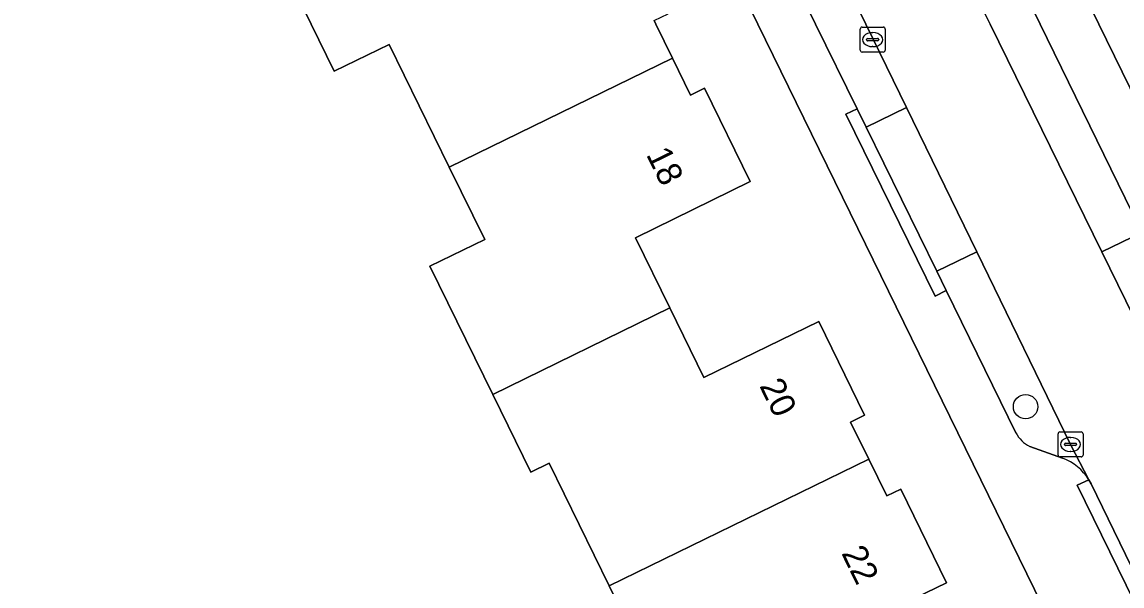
# Model space of a CAD drawing. Extents: x 160455 to 162082, y 388339 to 389736.
# Drawn here: x 160753.79 to 160797.83, y 388727.48 to 388750.08 of the extents above; entities that cross this region are included whole.
import ezdxf

# ---------------------------------------------------------------- set-up
doc = ezdxf.new("R2010")
doc.units = 0
for name, color, linetype in [('IMGEO_Boom', 7, 'Continuous'), ('IMGEO_Erf', 7, 'Continuous'), ('IMGEO_Kolk', 7, 'Continuous'), ('IMGEO_Pand', 7, 'Continuous'), ('IMGEO_Pand_nummerreeks', 7, 'Continuous'), ('IMGEO_Parkeervlak_open', 7, 'Continuous'), ('IMGEO_Rijbaan_lokaal_gesloten', 7, 'Continuous'), ('IMGEO_Voetpad_open', 7, 'Continuous')]:
    doc.layers.add(name, color=color, linetype=linetype)

msp = doc.modelspace()

# ---------------------------------------------------------------- linework, layer by layer
at = {"layer": 'IMGEO_Boom'}
msp.add_circle((160793.964, 388734.664), 0.489, dxfattribs=at)
at = {"layer": 'IMGEO_Erf'}
for points in [[(160762.403, 388820.913), (160762.283, 388820.813), (160769.045, 388806.982), (160773.503, 388797.864), (160796.902, 388750), (160806.284, 388730.808)], [(160798.94, 388717.887), (160783.242, 388750), (160751.22, 388815.507)], [(160778.747, 388724.517), (160777.293, 388727.489), (160774.889, 388732.4), (160774.153, 388732.04), (160772.633, 388735.146), (160770.115, 388740.29), (160772.314, 388741.367), (160770.895, 388744.266), (160768.487, 388749.186), (160766.288, 388748.11), (160765.363, 388750), (160764.763, 388751.225), (160762.25, 388756.361), (160760.825, 388759.272), (160758.418, 388764.189), (160756.893, 388767.305), (160755.369, 388770.42), (160752.96, 388775.341)], [(160779.097, 388750.136), (160779.163, 388750), (160779.827, 388748.636), (160780.549, 388747.152), (160781.115, 388747.429), (160782.945, 388743.685), (160778.345, 388741.436), (160779.718, 388738.629), (160781.088, 388735.83), (160785.69, 388738.074), (160787.518, 388734.323), (160786.952, 388734.047), (160787.684, 388732.561), (160788.41, 388731.087), (160788.977, 388731.362), (160790.804, 388727.605), (160786.199, 388725.366)]]:
    msp.add_lwpolyline(points, dxfattribs=at)
at = {"layer": 'IMGEO_Kolk'}
for p, q in [((160787.418, 388749.875), (160788.27, 388749.875)), ((160787.343, 388748.949), (160787.343, 388749.801)), ((160787.645, 388749.418), (160788.043, 388749.418)), ((160787.831, 388749.655), (160787.856, 388749.655)), ((160788.344, 388749.801), (160788.344, 388748.949)), ((160787.602, 388749.369), (160787.602, 388749.381)), ((160788.04, 388749.332), (160787.642, 388749.332)), ((160787.854, 388749.095), (160787.829, 388749.095)), ((160788.086, 388749.381), (160788.086, 388749.369)), ((160788.27, 388748.875), (160787.418, 388748.875)), ((160795.265, 388732.726), (160795.265, 388733.578)), ((160795.34, 388733.652), (160796.192, 388733.652)), ((160796.266, 388733.578), (160796.266, 388732.726)), ((160795.524, 388733.146), (160795.524, 388733.158)), ((160795.962, 388733.109), (160795.564, 388733.109)), ((160795.567, 388733.195), (160795.965, 388733.195)), ((160795.753, 388733.432), (160795.778, 388733.432)), ((160796.008, 388733.158), (160796.008, 388733.146)), ((160795.776, 388732.872), (160795.751, 388732.872)), ((160796.192, 388732.652), (160795.34, 388732.652))]:
    msp.add_line(p, q, dxfattribs=at)
for points in [[(160787.418, 388749.875), (160788.27, 388749.875)], [(160787.343, 388748.949), (160787.343, 388749.801)], [(160788.344, 388749.801), (160788.344, 388748.949)], [(160788.27, 388748.875), (160787.418, 388748.875)], [(160795.265, 388732.726), (160795.265, 388733.578)], [(160795.34, 388733.652), (160796.192, 388733.652)], [(160796.266, 388733.578), (160796.266, 388732.726)], [(160796.192, 388732.652), (160795.34, 388732.652)]]:
    msp.add_lwpolyline(points, dxfattribs=at)
for centre, radius, start, end in [((160787.42, 388749.799), 0.0765, 91.552, 178.448), ((160787.42, 388749.799), 0.0765, 91.552, 178.448), ((160788.268, 388749.799), 0.0765, 1.552, 88.448), ((160788.268, 388749.799), 0.0765, 1.552, 88.448), ((160787.642, 388749.378), 0.0403, 85.8775, 175.7526), ((160788.047, 388749.38), 0.0386, 1.7309, 96.639), ((160787.639, 388749.368), 0.0366, 178.938, 274.7102), ((160788.043, 388749.375), 0.043, 264.8664, 352.4533), ((160787.42, 388748.951), 0.0765, 181.552, 268.448), ((160787.42, 388748.951), 0.0765, 181.552, 268.448), ((160788.268, 388748.951), 0.0765, 271.552, 358.448), ((160788.268, 388748.951), 0.0765, 271.552, 358.448), ((160795.342, 388733.576), 0.0765, 91.552, 178.448), ((160795.342, 388733.576), 0.0765, 91.552, 178.448), ((160796.19, 388733.576), 0.0765, 1.552, 88.448), ((160796.19, 388733.576), 0.0765, 1.552, 88.448), ((160795.564, 388733.155), 0.0403, 85.8775, 175.7526), ((160795.561, 388733.145), 0.0366, 178.938, 274.7102), ((160795.965, 388733.152), 0.043, 264.8664, 352.4533), ((160795.969, 388733.157), 0.0386, 1.7309, 96.639), ((160795.342, 388732.728), 0.0765, 181.552, 268.448), ((160795.342, 388732.728), 0.0765, 181.552, 268.448), ((160796.19, 388732.728), 0.0765, 271.552, 358.448), ((160796.19, 388732.728), 0.0765, 271.552, 358.448)]:
    msp.add_arc(centre, radius, start, end, dxfattribs=at)
for centre, major_axis, ratio, start_param, end_param in [((160787.83, 388749.375), (-0.387, 0.002), 0.722429, 4.712389, 7.853982), ((160787.855, 388749.375), (-0.39, 0.002), 0.717154, 1.570796, 4.712389), ((160795.752, 388733.152), (-0.387, 0.002), 0.722429, 4.712389, 7.853982), ((160795.777, 388733.152), (-0.39, 0.002), 0.717154, 1.570796, 4.712389)]:
    msp.add_ellipse(centre, major_axis=major_axis, ratio=ratio, start_param=start_param, end_param=end_param, dxfattribs=at)
at = {"layer": 'IMGEO_Pand'}
for points in [[(160771.857, 388754.704), (160764.763, 388751.225), (160765.363, 388750), (160766.288, 388748.11), (160768.487, 388749.186), (160770.895, 388744.266), (160779.827, 388748.636), (160779.163, 388750), (160779.097, 388750.136), (160779.662, 388750.414), (160777.828, 388754.153), (160773.231, 388751.898)], [(160779.718, 388738.629), (160778.345, 388741.436), (160782.945, 388743.685), (160781.115, 388747.429), (160780.549, 388747.152), (160779.827, 388748.636), (160770.895, 388744.266), (160772.314, 388741.367), (160770.115, 388740.29), (160772.633, 388735.146)], [(160787.684, 388732.561), (160786.952, 388734.047), (160787.518, 388734.323), (160785.69, 388738.074), (160781.088, 388735.83), (160779.718, 388738.629), (160772.633, 388735.146), (160774.153, 388732.04), (160774.889, 388732.4), (160777.293, 388727.489)], [(160787.577, 388722.556), (160786.199, 388725.366), (160790.804, 388727.605), (160788.977, 388731.362), (160788.41, 388731.087), (160787.684, 388732.561), (160777.293, 388727.489), (160778.747, 388724.517), (160778.011, 388724.157), (160779.816, 388720.47), (160780.489, 388719.094)]]:
    msp.add_lwpolyline(points, close=True, dxfattribs=at)
at = {"layer": 'IMGEO_Parkeervlak_open'}
for points in [[(160784.046, 388757.191), (160782.431, 388756.399), (160782.839, 388755.564), (160785.561, 388750), (160787.221, 388746.607), (160787.583, 388745.867), (160789.2, 388746.653), (160787.869, 388749.389), (160787.57, 388750)], [(160794.551, 388750), (160794, 388751.132), (160793.623, 388751.905), (160792, 388751.11), (160792.544, 388750), (160797.021, 388740.864), (160798.623, 388741.649), (160798.231, 388742.445)], [(160789.2, 388746.653), (160787.583, 388745.867), (160790.408, 388740.094), (160792.011, 388740.874)], [(160798.623, 388741.649), (160797.021, 388740.864), (160799.905, 388734.979), (160801.519, 388735.77)]]:
    msp.add_lwpolyline(points, close=True, dxfattribs=at)
for points in [[(160792.011, 388740.874), (160790.408, 388740.094), (160790.788, 388739.318), (160793.577, 388733.616)], [(160796.496, 388731.738), (160795.768, 388733.152), (160792.011, 388740.874)], [(160794.129, 388733.073), (160795.441, 388732.599)]]:
    msp.add_lwpolyline(points, dxfattribs=at)
for centre, radius, start, end in [((160794.691, 388734.196), 1.256, 207.5153, 243.4266), ((160794.755, 388730.682), 2.036, 31.2451, 70.3182)]:
    msp.add_arc(centre, radius, start, end, dxfattribs=at)
at = {"layer": 'IMGEO_Rijbaan_lokaal_gesloten'}
for points in [[(160768.406, 388789.196), (160772.889, 388780.021), (160773.346, 388779.084), (160776.191, 388773.256), (160780.345, 388764.745), (160781.266, 388762.866), (160784.046, 388757.191), (160787.57, 388750), (160787.869, 388749.389), (160789.2, 388746.653), (160792.011, 388740.874), (160795.768, 388733.152), (160796.496, 388731.738), (160796.586, 388731.565), (160800.932, 388722.63)], [(160799.905, 388734.979), (160797.021, 388740.864), (160792.544, 388750), (160792, 388751.11), (160791.638, 388751.849), (160789.047, 388757.155), (160784.61, 388766.24), (160784.136, 388767.21), (160781.099, 388773.419), (160777.066, 388781.664), (160776.082, 388783.674), (160773.301, 388789.354)]]:
    msp.add_lwpolyline(points, dxfattribs=at)
at = {"layer": 'IMGEO_Voetpad_open'}
for points in [[(160806.284, 388730.808), (160796.902, 388750), (160773.503, 388797.864), (160769.045, 388806.982), (160762.283, 388820.813), (160762.403, 388820.913)], [(160762.271, 388815.955), (160774.49, 388790.966), (160774.938, 388791.186), (160778.526, 388783.867), (160778.078, 388783.647), (160782.463, 388774.704), (160782.911, 388774.924), (160786.494, 388767.621), (160786.046, 388767.401), (160790.427, 388758.453), (160790.876, 388758.672), (160794.449, 388751.351), (160794, 388751.132), (160794.551, 388750), (160798.231, 388742.445), (160798.679, 388742.665), (160802.333, 388735.248), (160801.885, 388735.028)], [(160751.22, 388815.507), (160783.242, 388750), (160798.94, 388717.887), (160796.193, 388716.592), (160796.096, 388716.524), (160796.229, 388716.231), (160787.552, 388711.973), (160789.992, 388706.936), (160811.085, 388717.249), (160809.661, 388720.335), (160800.591, 388722.19), (160796.035, 388731.513), (160796.496, 388731.738)], [(160793.577, 388733.616), (160790.788, 388739.318), (160790.34, 388739.099), (160786.774, 388746.389), (160787.221, 388746.607), (160785.561, 388750), (160782.839, 388755.564), (160782.39, 388755.345), (160778.813, 388762.657), (160779.263, 388762.876), (160774.898, 388771.8), (160774.449, 388771.582), (160771.027, 388778.632), (160771.476, 388778.85), (160767.24, 388787.521), (160766.791, 388787.302), (160763.204, 388794.629), (160763.653, 388794.848), (160759.281, 388803.764), (160758.29, 388803.286), (160756.18, 388807.657), (160757.171, 388808.135), (160755.331, 388811.883)], [(160795.441, 388732.599), (160794.129, 388733.073)]]:
    msp.add_lwpolyline(points, dxfattribs=at)
for points in [[(160787.583, 388745.867), (160787.221, 388746.607), (160786.774, 388746.389), (160790.34, 388739.099), (160790.788, 388739.318), (160790.408, 388740.094)], [(160815.673, 388723.851), (160809.594, 388720.858), (160800.932, 388722.63), (160796.586, 388731.565), (160796.496, 388731.738), (160796.035, 388731.513), (160800.591, 388722.19), (160809.661, 388720.335), (160815.893, 388723.403)]]:
    msp.add_lwpolyline(points, close=True, dxfattribs=at)
for centre, radius, start, end in [((160794.691, 388734.196), 1.256, 207.5153, 243.4266), ((160794.755, 388730.682), 2.036, 31.2451, 70.3182)]:
    msp.add_arc(centre, radius, start, end, dxfattribs=at)

# ---------------------------------------------------------------- texts
at = {"layer": 'IMGEO_Pand_nummerreeks'}
for s, rotation, p in [('18', 296.0486, (160778.762, 388744.775)), ('20', 295.9817, (160783.295, 388735.501)), ('22', 295.9333, (160786.578, 388728.795))]:
    msp.add_text(s, height=1, rotation=rotation, dxfattribs=at).set_placement(p)

doc.saveas('drawing.dxf')
